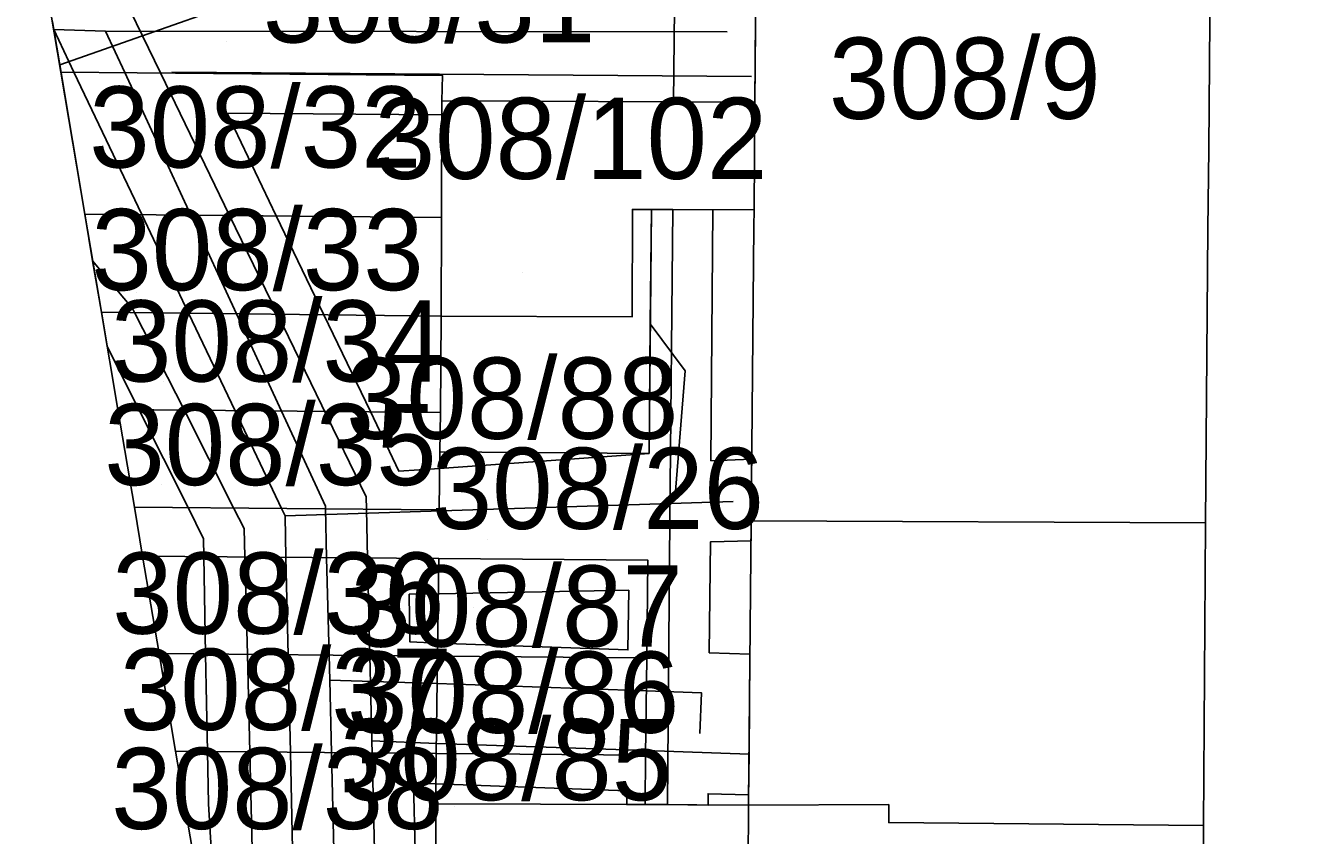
# Model space of a CAD drawing. Extents: x -263423 to -261326, y -1240067 to -1237864.
# Drawn here: x -263138.22 to -263106.91, y -1239136.99 to -1239117.04 of the extents above; entities that cross this region are included whole.
import ezdxf

# ---------------------------------------------------------------- set-up
doc = ezdxf.new("R2010")
doc.units = 0
for name, color, linetype in [('body_kn', 7, 'Continuous'), ('kladpar_druhypozemkov', 7, 'Continuous'), ('kladpar_hranice', 7, 'Continuous'), ('kladpar_parcelnecisla', 7, 'Continuous'), ('kladpar_plochy', 7, 'Continuous'), ('tarchy_linie', 7, 'Continuous'), ('zappar_hrandruhpozemk', 7, 'Continuous')]:
    doc.layers.add(name, color=color, linetype=linetype)

msp = doc.modelspace()

# ---------------------------------------------------------------- linework, layer by layer
at = {"layer": 'body_kn'}
for p, q in [((-263137.53, -1239117.14), (-263137.53, -1239117.14)), ((-263137.53, -1239117.14), (-263137.53, -1239117.14)), ((-263136.25, -1239117.18), (-263136.25, -1239117.18)), ((-263136.25, -1239117.18), (-263136.25, -1239117.18)), ((-263120.95, -1239117.2), (-263120.95, -1239117.2)), ((-263137.38, -1239118.01), (-263137.38, -1239118.01)), ((-263137.38, -1239118.01), (-263137.38, -1239118.01)), ((-263137.35, -1239118.19), (-263137.35, -1239118.19)), ((-263137.35, -1239118.19), (-263137.35, -1239118.19)), ((-263137.03, -1239118.19), (-263137.03, -1239118.19)), ((-263135.78, -1239118.2), (-263135.78, -1239118.2)), ((-263134.9, -1239118.21), (-263134.9, -1239118.21)), ((-263134.62, -1239118.19), (-263134.62, -1239118.19)), ((-263127.96, -1239118.27), (-263127.96, -1239118.27)), ((-263120.35, -1239118.3), (-263120.35, -1239118.3)), ((-263127.97, -1239118.9), (-263127.97, -1239118.9)), ((-263122.27, -1239118.92), (-263122.27, -1239118.92)), ((-263120.27, -1239118.93), (-263120.27, -1239118.93)), ((-263120.27, -1239118.93), (-263120.27, -1239118.93)), ((-263133.26, -1239119.2), (-263133.26, -1239119.2)), ((-263127.97, -1239119.24), (-263127.97, -1239119.24)), ((-263109.09, -1239120.08), (-263109.09, -1239120.08)), ((-263123.28, -1239121.57), (-263123.28, -1239121.57)), ((-263122.81, -1239121.57), (-263122.81, -1239121.57)), ((-263122.29, -1239121.57), (-263122.29, -1239121.57)), ((-263122.29, -1239121.57), (-263122.29, -1239121.57)), ((-263121.3, -1239121.58), (-263121.3, -1239121.58)), ((-263120.28, -1239121.58), (-263120.28, -1239121.58)), ((-263120.28, -1239121.58), (-263120.28, -1239121.58)), ((-263136.76, -1239121.69), (-263136.76, -1239121.69)), ((-263136.76, -1239121.69), (-263136.76, -1239121.69)), ((-263135.36, -1239121.7), (-263135.36, -1239121.7)), ((-263134.15, -1239121.71), (-263134.15, -1239121.71)), ((-263133.2, -1239121.72), (-263133.2, -1239121.72)), ((-263132.05, -1239121.73), (-263132.05, -1239121.73)), ((-263127.98, -1239121.77), (-263127.98, -1239121.77)), ((-263120.29, -1239121.99), (-263120.29, -1239121.99)), ((-263109.11, -1239122.06), (-263109.11, -1239122.06)), ((-263136.57, -1239122.84), (-263136.57, -1239122.84)), ((-263136.57, -1239122.84), (-263136.57, -1239122.84)), ((-263136.35, -1239124.1), (-263136.35, -1239124.1)), ((-263136.35, -1239124.1), (-263136.35, -1239124.1)), ((-263135.59, -1239124.01), (-263135.59, -1239124.01)), ((-263135.54, -1239124.11), (-263135.54, -1239124.11)), ((-263134.21, -1239124.13), (-263134.21, -1239124.13)), ((-263133.03, -1239124.14), (-263133.03, -1239124.14)), ((-263132.02, -1239124.15), (-263132.02, -1239124.15)), ((-263130.88, -1239124.17), (-263130.88, -1239124.17)), ((-263127.99, -1239124.2), (-263127.99, -1239124.2)), ((-263127.99, -1239124.2), (-263127.99, -1239124.2)), ((-263123.29, -1239124.22), (-263123.29, -1239124.22)), ((-263122.84, -1239124.39), (-263122.84, -1239124.39)), ((-263122.84, -1239124.39), (-263122.84, -1239124.39)), ((-263136.21, -1239124.95), (-263136.21, -1239124.95)), ((-263121.98, -1239125.55), (-263121.98, -1239125.55)), ((-263135.95, -1239126.5), (-263135.95, -1239126.5)), ((-263135.95, -1239126.5), (-263135.95, -1239126.5)), ((-263135.43, -1239126.5), (-263135.43, -1239126.5)), ((-263134.32, -1239126.51), (-263134.32, -1239126.51)), ((-263133.06, -1239126.53), (-263133.06, -1239126.53)), ((-263131.92, -1239126.54), (-263131.92, -1239126.54)), ((-263129.73, -1239126.55), (-263129.73, -1239126.55)), ((-263128.01, -1239126.57), (-263128.01, -1239126.57)), ((-263128.02, -1239127.54), (-263128.02, -1239127.54)), ((-263122.87, -1239127.58), (-263122.87, -1239127.58)), ((-263121.35, -1239127.76), (-263121.35, -1239127.76)), ((-263120.35, -1239127.72), (-263120.35, -1239127.72)), ((-263129.03, -1239128.02), (-263129.03, -1239128.02)), ((-263128.03, -1239127.95), (-263128.03, -1239127.95)), ((-263129.84, -1239128.65), (-263129.84, -1239128.65)), ((-263122.23, -1239128.62), (-263122.23, -1239128.62)), ((-263120.8, -1239128.76), (-263120.8, -1239128.76)), ((-263135.54, -1239128.9), (-263135.54, -1239128.9)), ((-263134.22, -1239128.91), (-263134.22, -1239128.91)), ((-263133.1, -1239128.92), (-263133.1, -1239128.92)), ((-263131.91, -1239128.95), (-263131.91, -1239128.95)), ((-263131.83, -1239129.12), (-263131.83, -1239129.12)), ((-263131.83, -1239129.12), (-263131.83, -1239129.12)), ((-263130.84, -1239128.88), (-263130.84, -1239128.88)), ((-263130.84, -1239128.94), (-263130.84, -1239128.94)), ((-263129.83, -1239128.95), (-263129.83, -1239128.95)), ((-263128.04, -1239128.97), (-263128.04, -1239128.97)), ((-263132.84, -1239129.43), (-263132.84, -1239129.43)), ((-263122.36, -1239129.22), (-263122.36, -1239129.22)), ((-263120.36, -1239129.24), (-263120.36, -1239129.24)), ((-263109.17, -1239129.29), (-263109.17, -1239129.29)), ((-263109.17, -1239129.29), (-263109.17, -1239129.29)), ((-263133.84, -1239129.68), (-263133.84, -1239129.68)), ((-263120.36, -1239129.73), (-263120.36, -1239129.73)), ((-263121.36, -1239129.76), (-263121.36, -1239129.76)), ((-263135.34, -1239130.11), (-263135.34, -1239130.11)), ((-263135.34, -1239130.11), (-263135.34, -1239130.11)), ((-263133.83, -1239130.12), (-263133.83, -1239130.12)), ((-263132.82, -1239130.13), (-263132.82, -1239130.13)), ((-263131.81, -1239130.14), (-263131.81, -1239130.14)), ((-263130.81, -1239130.15), (-263130.81, -1239130.15)), ((-263129.8, -1239130.16), (-263129.8, -1239130.16)), ((-263128.05, -1239130.17), (-263128.05, -1239130.17)), ((-263128.05, -1239130.17), (-263128.05, -1239130.17)), ((-263122.9, -1239130.21), (-263122.9, -1239130.21)), ((-263109.18, -1239130.59), (-263109.18, -1239130.59)), ((-263123.37, -1239130.95), (-263123.37, -1239130.95)), ((-263128.78, -1239131.05), (-263128.78, -1239131.05)), ((-263128.78, -1239131.05), (-263128.78, -1239131.05)), ((-263128.06, -1239131.04), (-263128.06, -1239131.04)), ((-263128.76, -1239132.22), (-263128.76, -1239132.22)), ((-263128.08, -1239132.25), (-263128.08, -1239132.25)), ((-263134.93, -1239132.51), (-263134.93, -1239132.51)), ((-263134.93, -1239132.51), (-263134.93, -1239132.51)), ((-263133.79, -1239132.52), (-263133.79, -1239132.52)), ((-263132.76, -1239132.53), (-263132.76, -1239132.53)), ((-263131.76, -1239132.54), (-263131.76, -1239132.54)), ((-263130.75, -1239132.55), (-263130.75, -1239132.55)), ((-263129.75, -1239132.56), (-263129.75, -1239132.56)), ((-263128.08, -1239132.57), (-263128.08, -1239132.57)), ((-263128.08, -1239132.57), (-263128.08, -1239132.57)), ((-263123.39, -1239132.42), (-263123.39, -1239132.42)), ((-263121.39, -1239132.49), (-263121.39, -1239132.49)), ((-263120.39, -1239132.52), (-263120.39, -1239132.52)), ((-263122.93, -1239132.61), (-263122.93, -1239132.61)), ((-263130.73, -1239133.16), (-263130.73, -1239133.16)), ((-263130.73, -1239133.16), (-263130.73, -1239133.16)), ((-263128.09, -1239133.25), (-263128.09, -1239133.25)), ((-263122.94, -1239133.43), (-263122.94, -1239133.43)), ((-263121.58, -1239133.48), (-263121.58, -1239133.48)), ((-263129.7, -1239134.66), (-263129.7, -1239134.66)), ((-263129.7, -1239134.66), (-263129.7, -1239134.66)), ((-263128.1, -1239134.72), (-263128.1, -1239134.72)), ((-263121.62, -1239134.48), (-263121.62, -1239134.48)), ((-263134.53, -1239134.91), (-263134.53, -1239134.91)), ((-263134.53, -1239134.91), (-263134.53, -1239134.91)), ((-263133.74, -1239134.92), (-263133.74, -1239134.92)), ((-263132.7, -1239134.93), (-263132.7, -1239134.93)), ((-263131.7, -1239134.94), (-263131.7, -1239134.94)), ((-263130.69, -1239134.95), (-263130.69, -1239134.95)), ((-263129.69, -1239134.96), (-263129.69, -1239134.96)), ((-263128.11, -1239134.97), (-263128.11, -1239134.97)), ((-263128.11, -1239134.97), (-263128.11, -1239134.97)), ((-263122.96, -1239134.9), (-263122.96, -1239134.9)), ((-263122.96, -1239135.01), (-263122.96, -1239135.01)), ((-263120.41, -1239134.99), (-263120.41, -1239134.99)), ((-263128.67, -1239135.7), (-263128.67, -1239135.7)), ((-263128.12, -1239135.72), (-263128.12, -1239135.72)), ((-263123.42, -1239135.89), (-263123.42, -1239135.89)), ((-263121.42, -1239135.96), (-263121.42, -1239135.96)), ((-263120.42, -1239135.99), (-263120.42, -1239135.99)), ((-263133.72, -1239136.21), (-263133.72, -1239136.21)), ((-263128.12, -1239136.21), (-263128.12, -1239136.21)), ((-263123.42, -1239136.23), (-263123.42, -1239136.23)), ((-263122.97, -1239136.23), (-263122.97, -1239136.23)), ((-263122.42, -1239136.23), (-263122.42, -1239136.23)), ((-263121.42, -1239136.24), (-263121.42, -1239136.24)), ((-263120.42, -1239136.24), (-263120.42, -1239136.24)), ((-263120.42, -1239136.24), (-263120.42, -1239136.24)), ((-263116.97, -1239136.23), (-263116.97, -1239136.23)), ((-263116.97, -1239136.67), (-263116.97, -1239136.67)), ((-263109.22, -1239136.74), (-263109.22, -1239136.74))]:
    msp.add_line(p, q, dxfattribs=at)
at = {"layer": 'kladpar_druhypozemkov'}
for p, q in [((-263133.28, -1239117.44), (-263133.28, -1239117.44)), ((-263135.43, -1239120.09), (-263135.43, -1239120.09)), ((-263125.98, -1239123.13), (-263125.98, -1239123.13)), ((-263135.5, -1239123.61), (-263135.5, -1239123.61)), ((-263134.82, -1239125.81), (-263134.82, -1239125.81)), ((-263125.46, -1239125.97), (-263125.46, -1239125.97)), ((-263134.87, -1239128.35), (-263134.87, -1239128.35)), ((-263126.84, -1239129.7), (-263126.84, -1239129.7)), ((-263134.44, -1239131.45), (-263134.44, -1239131.45)), ((-263127.19, -1239131.38), (-263127.19, -1239131.38)), ((-263127.55, -1239133.48), (-263127.55, -1239133.48)), ((-263134.21, -1239133.85), (-263134.21, -1239133.85)), ((-263133.72, -1239136.21), (-263133.72, -1239136.21)), ((-263127.65, -1239136.27), (-263127.65, -1239136.27))]:
    msp.add_line(p, q, dxfattribs=at)
at = {"layer": 'kladpar_hranice'}
for points in [[(-263109.94, -1239245.97), (-263109.67, -1239225.01), (-263109.65, -1239221.25), (-263109.56, -1239207.16), (-263109.54, -1239204.81), (-263109.49, -1239191.74), (-263109.45, -1239177.44), (-263109.44, -1239175.46), (-263109.41, -1239167.25), (-263109.38, -1239162.9), (-263109.29, -1239148.8), (-263109.23, -1239138.98), (-263109.22, -1239136.74), (-263109.18, -1239130.59), (-263109.17, -1239129.29), (-263109.11, -1239122.06), (-263109.09, -1239120.08), (-263108.99, -1239107.41), (-263108.91, -1239098.07), (-263106.26, -1239098.89)], [(-263108.99, -1239107.41), (-263109.09, -1239120.08), (-263109.11, -1239122.06), (-263109.17, -1239129.29), (-263120.36, -1239129.24), (-263120.29, -1239121.99), (-263120.28, -1239121.58), (-263120.27, -1239118.93), (-263120.24, -1239115.86), (-263120.17, -1239107.48), (-263119.84, -1239107.12), (-263116.75, -1239106.67), (-263116.75, -1239107.37), (-263108.99, -1239107.41)], [(-263137.77, -1239115.71), (-263137.35, -1239118.19), (-263136.76, -1239121.69), (-263136.35, -1239124.1), (-263135.95, -1239126.5), (-263135.54, -1239128.9), (-263135.34, -1239130.11), (-263134.93, -1239132.51), (-263134.53, -1239134.91), (-263134.12, -1239137.31), (-263133.72, -1239139.72), (-263133.31, -1239142.12), (-263133.18, -1239142.9), (-263133.19, -1239144.52), (-263133.21, -1239146.92), (-263133.23, -1239149.24), (-263133.23, -1239149.32), (-263133.25, -1239151.72)], [(-263137.77, -1239115.71), (-263120.24, -1239115.86), (-263120.27, -1239118.93), (-263127.97, -1239118.9), (-263127.96, -1239118.27), (-263137.35, -1239118.19), (-263137.77, -1239115.71)], [(-263137.35, -1239118.19), (-263127.96, -1239118.27), (-263127.97, -1239118.9), (-263127.98, -1239121.77), (-263136.76, -1239121.69), (-263137.35, -1239118.19)], [(-263120.27, -1239118.93), (-263120.28, -1239121.58), (-263122.81, -1239121.57), (-263123.28, -1239121.57), (-263123.29, -1239124.22), (-263127.99, -1239124.2), (-263127.98, -1239121.77), (-263127.97, -1239118.9), (-263120.27, -1239118.93)], [(-263120.28, -1239121.58), (-263120.29, -1239121.99), (-263120.36, -1239129.24), (-263120.42, -1239136.24), (-263122.97, -1239136.23), (-263122.96, -1239135.01), (-263122.93, -1239132.61), (-263122.9, -1239130.21), (-263128.05, -1239130.17), (-263135.34, -1239130.11), (-263135.54, -1239128.9), (-263128.04, -1239128.97), (-263128.02, -1239127.54), (-263122.87, -1239127.58), (-263122.81, -1239121.57), (-263120.28, -1239121.58)], [(-263127.99, -1239124.2), (-263123.29, -1239124.22), (-263123.28, -1239121.57), (-263122.81, -1239121.57), (-263122.87, -1239127.58), (-263128.02, -1239127.54), (-263128.01, -1239126.57), (-263127.99, -1239124.2)], [(-263136.76, -1239121.69), (-263127.98, -1239121.77), (-263127.99, -1239124.2), (-263136.35, -1239124.1), (-263136.76, -1239121.69)], [(-263136.35, -1239124.1), (-263127.99, -1239124.2), (-263128.01, -1239126.57), (-263135.95, -1239126.5), (-263136.35, -1239124.1)], [(-263135.95, -1239126.5), (-263128.01, -1239126.57), (-263128.02, -1239127.54), (-263128.04, -1239128.97), (-263135.54, -1239128.9), (-263135.95, -1239126.5)], [(-263109.17, -1239129.29), (-263109.18, -1239130.59), (-263109.22, -1239136.74), (-263109.23, -1239138.98), (-263109.29, -1239148.8), (-263117.09, -1239148.88), (-263117.09, -1239149.76), (-263120.54, -1239149.76), (-263120.54, -1239149.54), (-263120.44, -1239138.93), (-263122.99, -1239138.89), (-263123.43, -1239138.88), (-263123.44, -1239141.53), (-263128.14, -1239141.51), (-263128.13, -1239139.76), (-263128.12, -1239137.36), (-263128.12, -1239136.21), (-263122.97, -1239136.23), (-263120.42, -1239136.24), (-263120.36, -1239129.24), (-263109.17, -1239129.29)], [(-263135.34, -1239130.11), (-263128.05, -1239130.17), (-263128.08, -1239132.57), (-263134.93, -1239132.51), (-263135.34, -1239130.11)], [(-263128.05, -1239130.17), (-263122.9, -1239130.21), (-263122.93, -1239132.61), (-263128.08, -1239132.57), (-263128.05, -1239130.17)], [(-263134.93, -1239132.51), (-263128.08, -1239132.57), (-263128.11, -1239134.97), (-263134.53, -1239134.91), (-263134.93, -1239132.51)], [(-263128.08, -1239132.57), (-263122.93, -1239132.61), (-263122.96, -1239135.01), (-263128.11, -1239134.97), (-263128.08, -1239132.57)], [(-263134.53, -1239134.91), (-263128.11, -1239134.97), (-263128.12, -1239136.21), (-263128.12, -1239137.36), (-263134.12, -1239137.31), (-263134.53, -1239134.91)], [(-263128.11, -1239134.97), (-263122.96, -1239135.01), (-263122.97, -1239136.23), (-263128.12, -1239136.21), (-263128.11, -1239134.97)]]:
    msp.add_lwpolyline(points, dxfattribs=at)
at = {"layer": 'kladpar_plochy'}
for points in [[(-263109.94, -1239245.97), (-263109.67, -1239225.01), (-263109.65, -1239221.25), (-263109.56, -1239207.16), (-263109.54, -1239204.81), (-263109.49, -1239191.74), (-263109.45, -1239177.44), (-263109.44, -1239175.46), (-263109.41, -1239167.25), (-263109.38, -1239162.9), (-263109.29, -1239148.8), (-263109.23, -1239138.98), (-263109.22, -1239136.74), (-263109.18, -1239130.59), (-263109.17, -1239129.29), (-263109.11, -1239122.06), (-263109.09, -1239120.08), (-263108.99, -1239107.41), (-263108.91, -1239098.07), (-263106.26, -1239098.89)], [(-263139.08, -1239191.26), (-263138.73, -1239149.18), (-263138.68, -1239143.22), (-263143.22, -1239116.4), (-263141.86, -1239116.23), (-263138.85, -1239115.85), (-263137.77, -1239115.71), (-263137.35, -1239118.19), (-263136.76, -1239121.69), (-263136.35, -1239124.1), (-263135.95, -1239126.5), (-263135.54, -1239128.9), (-263135.34, -1239130.11), (-263134.93, -1239132.51), (-263134.53, -1239134.91), (-263134.12, -1239137.31), (-263133.72, -1239139.72), (-263133.31, -1239142.12), (-263133.18, -1239142.9), (-263133.19, -1239144.52), (-263133.21, -1239146.92), (-263133.23, -1239149.24), (-263133.23, -1239149.32), (-263133.25, -1239151.72)]]:
    msp.add_lwpolyline(points, dxfattribs=at)
for points in [[(-263108.99, -1239107.41), (-263109.09, -1239120.08), (-263109.11, -1239122.06), (-263109.17, -1239129.29), (-263120.36, -1239129.24), (-263120.29, -1239121.99), (-263120.28, -1239121.58), (-263120.27, -1239118.93), (-263120.24, -1239115.86), (-263120.17, -1239107.48), (-263119.84, -1239107.12), (-263116.75, -1239106.67), (-263116.75, -1239107.37)], [(-263137.77, -1239115.71), (-263120.24, -1239115.86), (-263120.27, -1239118.93), (-263127.97, -1239118.9), (-263127.96, -1239118.27), (-263137.35, -1239118.19)], [(-263137.35, -1239118.19), (-263127.96, -1239118.27), (-263127.97, -1239118.9), (-263127.98, -1239121.77), (-263136.76, -1239121.69)], [(-263120.27, -1239118.93), (-263120.28, -1239121.58), (-263122.81, -1239121.57), (-263123.28, -1239121.57), (-263123.29, -1239124.22), (-263127.99, -1239124.2), (-263127.98, -1239121.77), (-263127.97, -1239118.9)], [(-263120.28, -1239121.58), (-263120.29, -1239121.99), (-263120.36, -1239129.24), (-263120.42, -1239136.24), (-263122.97, -1239136.23), (-263122.96, -1239135.01), (-263122.93, -1239132.61), (-263122.9, -1239130.21), (-263128.05, -1239130.17), (-263135.34, -1239130.11), (-263135.54, -1239128.9), (-263128.04, -1239128.97), (-263128.02, -1239127.54), (-263122.87, -1239127.58), (-263122.81, -1239121.57)], [(-263127.99, -1239124.2), (-263123.29, -1239124.22), (-263123.28, -1239121.57), (-263122.81, -1239121.57), (-263122.87, -1239127.58), (-263128.02, -1239127.54), (-263128.01, -1239126.57)], [(-263136.76, -1239121.69), (-263127.98, -1239121.77), (-263127.99, -1239124.2), (-263136.35, -1239124.1)], [(-263136.35, -1239124.1), (-263127.99, -1239124.2), (-263128.01, -1239126.57), (-263135.95, -1239126.5)], [(-263135.95, -1239126.5), (-263128.01, -1239126.57), (-263128.02, -1239127.54), (-263128.04, -1239128.97), (-263135.54, -1239128.9)], [(-263109.17, -1239129.29), (-263109.18, -1239130.59), (-263109.22, -1239136.74), (-263109.23, -1239138.98), (-263109.29, -1239148.8), (-263117.09, -1239148.88), (-263117.09, -1239149.76), (-263120.54, -1239149.76), (-263120.54, -1239149.54), (-263120.44, -1239138.93), (-263122.99, -1239138.89), (-263123.43, -1239138.88), (-263123.44, -1239141.53), (-263128.14, -1239141.51), (-263128.13, -1239139.76), (-263128.12, -1239137.36), (-263128.12, -1239136.21), (-263122.97, -1239136.23), (-263120.42, -1239136.24), (-263120.36, -1239129.24)], [(-263135.34, -1239130.11), (-263128.05, -1239130.17), (-263128.08, -1239132.57), (-263134.93, -1239132.51)], [(-263128.05, -1239130.17), (-263122.9, -1239130.21), (-263122.93, -1239132.61), (-263128.08, -1239132.57)], [(-263134.93, -1239132.51), (-263128.08, -1239132.57), (-263128.11, -1239134.97), (-263134.53, -1239134.91)], [(-263128.08, -1239132.57), (-263122.93, -1239132.61), (-263122.96, -1239135.01), (-263128.11, -1239134.97)], [(-263134.53, -1239134.91), (-263128.11, -1239134.97), (-263128.12, -1239136.21), (-263128.12, -1239137.36), (-263134.12, -1239137.31)], [(-263128.11, -1239134.97), (-263122.96, -1239135.01), (-263122.97, -1239136.23), (-263128.12, -1239136.21)]]:
    msp.add_lwpolyline(points, close=True, dxfattribs=at)
at = {"layer": 'tarchy_linie'}
msp.add_line((-263134.62, -1239118.19), (-263120.35, -1239118.3), dxfattribs=at)
for points in [[(-263130.44, -1239108.99), (-263130.22, -1239110.73), (-263122.19, -1239109.74), (-263122.24, -1239115.84), (-263122.27, -1239118.92)], [(-263137.38, -1239118.01), (-263131.02, -1239115.77), (-263122.48, -1239112.75)], [(-263137.74, -1239115.9), (-263136.09, -1239115.75), (-263134.9, -1239118.21), (-263133.2, -1239121.72), (-263132.02, -1239124.15), (-263129.84, -1239128.65), (-263129.83, -1239128.95), (-263129.8, -1239130.16), (-263129.75, -1239132.56), (-263129.7, -1239134.66), (-263129.69, -1239134.96), (-263129.63, -1239137.35), (-263129.58, -1239139.75), (-263129.52, -1239142.15), (-263129.46, -1239144.55), (-263129.43, -1239145.76), (-263129.42, -1239146.95), (-263129.4, -1239149.35)], [(-263120.24, -1239116.2), (-263120.27, -1239118.93), (-263127.97, -1239118.9), (-263127.97, -1239119.24), (-263133.26, -1239119.2), (-263132.05, -1239121.73), (-263130.88, -1239124.17), (-263129.73, -1239126.55), (-263129.03, -1239128.02), (-263128.03, -1239127.95), (-263122.87, -1239127.58), (-263122.84, -1239124.39), (-263122.81, -1239121.57), (-263122.29, -1239121.57), (-263121.3, -1239121.58), (-263121.35, -1239127.76), (-263120.35, -1239127.72), (-263120.36, -1239129.24), (-263120.36, -1239129.73), (-263121.36, -1239129.76), (-263121.39, -1239132.49), (-263120.39, -1239132.52), (-263120.41, -1239134.99), (-263120.42, -1239135.99), (-263121.42, -1239135.96), (-263121.42, -1239136.24), (-263122.42, -1239136.23), (-263123.42, -1239136.23), (-263123.42, -1239135.89), (-263128.12, -1239135.72), (-263128.67, -1239135.7), (-263128.63, -1239137.36)], [(-263133.65, -1239137.31), (-263133.72, -1239136.21), (-263133.74, -1239134.92), (-263133.79, -1239132.52), (-263133.83, -1239130.12), (-263133.84, -1239129.68), (-263134.22, -1239128.91), (-263135.43, -1239126.5), (-263136.21, -1239124.95), (-263136.35, -1239124.1), (-263136.57, -1239122.84), (-263136.76, -1239121.69), (-263137.38, -1239118.01), (-263137.53, -1239117.14), (-263137.56, -1239116.94)], [(-263137.53, -1239117.14), (-263136.25, -1239117.18), (-263120.95, -1239117.2)], [(-263137.53, -1239117.14), (-263137.03, -1239118.19), (-263135.36, -1239121.7), (-263134.21, -1239124.13), (-263133.06, -1239126.53), (-263131.91, -1239128.95), (-263131.83, -1239129.12), (-263120.8, -1239128.76)], [(-263136.25, -1239117.18), (-263135.78, -1239118.2), (-263134.15, -1239121.71), (-263133.03, -1239124.14), (-263131.92, -1239126.54), (-263130.84, -1239128.88), (-263130.84, -1239128.94), (-263130.81, -1239130.15), (-263130.75, -1239132.55), (-263130.73, -1239133.16), (-263130.69, -1239134.95), (-263130.63, -1239137.34), (-263130.57, -1239139.74), (-263130.52, -1239142.14), (-263130.46, -1239144.54), (-263130.43, -1239145.76), (-263130.42, -1239146.94), (-263130.4, -1239149.34)], [(-263122.29, -1239121.57), (-263122.36, -1239129.22), (-263122.42, -1239136.23)], [(-263136.57, -1239122.84), (-263135.59, -1239124.01), (-263135.54, -1239124.11), (-263134.32, -1239126.51), (-263133.1, -1239128.92), (-263132.84, -1239129.43), (-263132.82, -1239130.13), (-263132.76, -1239132.53), (-263132.7, -1239134.93), (-263132.64, -1239137.32), (-263132.58, -1239139.73), (-263132.52, -1239142.13), (-263132.46, -1239144.53), (-263132.43, -1239145.78), (-263132.42, -1239146.93), (-263132.4, -1239149.33)], [(-263122.84, -1239124.39), (-263121.98, -1239125.55), (-263122.23, -1239128.62)], [(-263131.83, -1239129.12), (-263131.81, -1239130.14), (-263131.76, -1239132.54), (-263131.7, -1239134.94), (-263131.65, -1239137.33), (-263131.6, -1239139.74), (-263131.55, -1239142.13), (-263131.5, -1239144.53), (-263131.44, -1239146.93), (-263131.4, -1239149.33)], [(-263128.78, -1239131.05), (-263128.06, -1239131.04), (-263123.37, -1239130.95), (-263123.39, -1239132.42), (-263128.08, -1239132.25), (-263128.76, -1239132.22), (-263128.78, -1239131.05)], [(-263130.73, -1239133.16), (-263128.09, -1239133.25), (-263122.94, -1239133.43), (-263121.58, -1239133.48), (-263121.62, -1239134.48)], [(-263129.7, -1239134.66), (-263128.1, -1239134.72), (-263122.96, -1239134.9), (-263120.41, -1239134.99)]]:
    msp.add_lwpolyline(points, dxfattribs=at)
at = {"layer": 'zappar_hrandruhpozemk'}
msp.add_line((-263120.44, -1239138.93), (-263120.42, -1239136.24), dxfattribs=at)
msp.add_lwpolyline([(-263120.42, -1239136.24), (-263116.97, -1239136.23), (-263116.97, -1239136.67), (-263109.22, -1239136.74)], dxfattribs=at)

# ---------------------------------------------------------------- texts
at = {"layer": 'kladpar_parcelnecisla'}
for s, p in [('308/31', (-263132.378, -1239117.46)), ('308/9', (-263118.444, -1239119.34)), ('308/32', (-263136.654, -1239120.54)), ('308/102', (-263129.625, -1239120.82)), ('308/33', (-263136.6, -1239123.56)), ('308/34', (-263136.118, -1239125.81)), ('308/88', (-263130.33, -1239127.22)), ('308/35', (-263136.283, -1239128.36)), ('308/26', (-263128.222, -1239129.44)), ('308/36', (-263136.088, -1239132.02)), ('308/87', (-263130.22, -1239132.34)), ('308/37', (-263135.9, -1239134.39)), ('308/86', (-263130.307, -1239134.46)), ('308/85', (-263130.482, -1239136.12)), ('308/38', (-263136.111, -1239136.83))]:
    msp.add_text(s, height=2, dxfattribs=at).set_placement(p)

doc.saveas('drawing.dxf')
